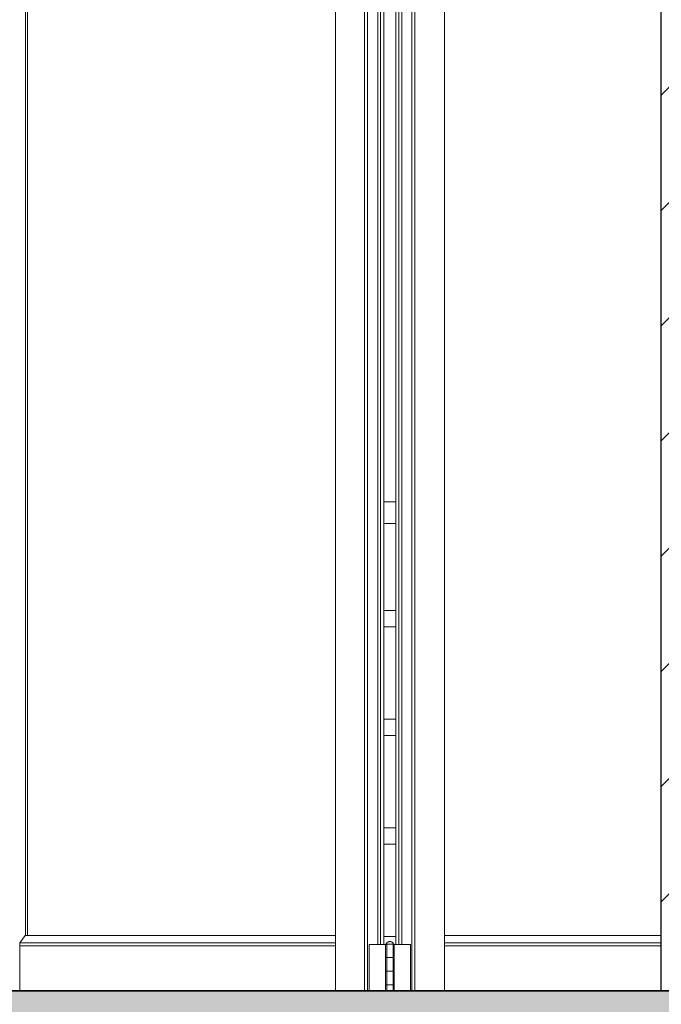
# Model space of a CAD drawing. Header units: inches. Extents: x 424 to 2043, y -237 to 445.
# Tile 669 of 965: x 855.33 to 856.51, y 220.67 to 222.48. Entities that reach past the tile are written whole.
import ezdxf

# ---------------------------------------------------------------- set-up
doc = ezdxf.new("R2010")
doc.units = ezdxf.units.IN
doc.header["$MEASUREMENT"] = 0
for name, color, linetype, lineweight in [('A-DOOR', 31, 'Continuous', 9), ('A-FLOR', 192, 'Continuous', 9), ('A-FLOR-HRAL', 11, 'Continuous', 9), ('A-FLOR-PATT', 8, 'Continuous', 35), ('A-WALL', 113, 'Continuous', 9), ('A-WALL-PATT', 111, 'Continuous', 25)]:
    doc.layers.add(name, color=color, linetype=linetype, lineweight=lineweight)

# ---------------------------------------------------------------- blocks, each defined once
blk = doc.blocks.new('Railing - Railing-185932-Section 1')
at = {"layer": 'A-FLOR-HRAL'}
for p, q in [((-120.8598, 6.5), (-120.8822, 6.5)), ((-120.8822, 6.46), (-120.8598, 6.46)), ((-120.8598, 6.3), (-120.8822, 6.3)), ((-120.8822, 6.27), (-120.8598, 6.27)), ((-120.8598, 6.1), (-120.8822, 6.1)), ((-120.8822, 6.07), (-120.8598, 6.07)), ((-120.8598, 5.9), (-120.8822, 5.9)), ((-120.8822, 5.87), (-120.8598, 5.87)), ((-120.8598, 5.7), (-120.8822, 5.7))]:
    blk.add_line(p, q, dxfattribs=at)
blk = doc.blocks.new('Railing - Railing-185991-Section 1')
at = {"layer": 'A-FLOR-HRAL'}
for p, q in [((-120.8598, 6.5), (-120.8822, 6.5)), ((-120.8822, 6.46), (-120.8598, 6.46)), ((-120.8598, 6.3), (-120.8822, 6.3)), ((-120.8822, 6.27), (-120.8598, 6.27)), ((-120.8598, 6.1), (-120.8822, 6.1)), ((-120.8822, 6.07), (-120.8598, 6.07)), ((-120.8598, 5.9), (-120.8822, 5.9)), ((-120.8822, 5.87), (-120.8598, 5.87)), ((-120.8598, 5.7), (-120.8822, 5.7))]:
    blk.add_line(p, q, dxfattribs=at)
blk = doc.blocks.new('5-panel_Bi-fold_external_door_10806 - Type 1-V65-Section 1')
at = {"layer": 'A-DOOR'}
for p, q in [((-120.9712, 5.6), (-120.9712, 8.339)), ((-120.9179, 5.6), (-120.9179, 8.3388)), ((-120.9122, 8.3388), (-120.9122, 5.6)), ((-120.8304, 5.6), (-120.8304, 8.3383)), ((-120.8248, 8.3383), (-120.8248, 5.6)), ((-120.7705, 8.3383), (-120.7705, 5.6)), ((-121.541, 8.2627), (-121.541, 5.7018)), ((-121.5375, 8.2627), (-121.5375, 5.7018)), ((-120.8928, 5.685), (-120.8928, 8.25)), ((-120.8879, 5.685), (-120.8879, 8.25)), ((-120.8822, 5.685), (-120.8822, 8.25)), ((-120.8598, 8.25), (-120.8598, 5.685)), ((-120.8542, 8.25), (-120.8542, 5.685)), ((-120.8492, 8.25), (-120.8492, 5.685)), ((-121.5515, 5.6879), (-121.5416, 5.7018)), ((-121.5416, 5.7018), (-120.9712, 5.7018)), ((-120.7705, 5.7018), (-120.3717, 5.7018)), ((-121.5516, 5.6829), (-121.5515, 5.6879)), ((-121.5516, 5.6), (-121.5516, 5.6829)), ((-121.5516, 5.6829), (-120.9712, 5.6829)), ((-121.5515, 5.6879), (-120.9712, 5.6879)), ((-120.9093, 5.685), (-120.9075, 5.685)), ((-120.9093, 5.6), (-120.9093, 5.685)), ((-120.9075, 5.685), (-120.9054, 5.685)), ((-120.9054, 5.685), (-120.8942, 5.685)), ((-120.8942, 5.685), (-120.8919, 5.685)), ((-120.8919, 5.685), (-120.8896, 5.685)), ((-120.8896, 5.685), (-120.8879, 5.685)), ((-120.8879, 5.685), (-120.8822, 5.685)), ((-120.8822, 5.685), (-120.8768, 5.685)), ((-120.8789, 5.685), (-120.8789, 5.662)), ((-120.877, 5.686), (-120.871, 5.686)), ((-120.8768, 5.685), (-120.8768, 5.6)), ((-120.871, 5.686), (-120.8649, 5.686)), ((-120.8651, 5.685), (-120.8598, 5.685)), ((-120.8651, 5.6), (-120.8651, 5.685)), ((-120.8629, 5.662), (-120.8629, 5.685)), ((-120.8598, 5.685), (-120.8542, 5.685)), ((-120.8542, 5.685), (-120.8526, 5.685)), ((-120.8526, 5.685), (-120.8503, 5.685)), ((-120.8503, 5.685), (-120.848, 5.685)), ((-120.848, 5.685), (-120.837, 5.685)), ((-120.837, 5.685), (-120.8348, 5.685)), ((-120.8348, 5.685), (-120.833, 5.685)), ((-120.833, 5.685), (-120.833, 5.6)), ((-120.7705, 5.6879), (-120.3717, 5.6879)), ((-120.7705, 5.6829), (-120.3717, 5.6829)), ((-120.8789, 5.66), (-120.8789, 5.637)), ((-120.871, 5.661), (-120.8769, 5.661)), ((-120.8769, 5.661), (-120.8709, 5.661)), ((-120.8659, 5.661), (-120.871, 5.661)), ((-120.8709, 5.661), (-120.865, 5.661)), ((-120.8629, 5.637), (-120.8629, 5.66)), ((-120.8789, 5.635), (-120.8789, 5.612)), ((-120.871, 5.636), (-120.8769, 5.636)), ((-120.8769, 5.636), (-120.8709, 5.636)), ((-120.8659, 5.636), (-120.871, 5.636)), ((-120.8709, 5.636), (-120.865, 5.636)), ((-120.8629, 5.612), (-120.8629, 5.635)), ((-120.8789, 5.61), (-120.8789, 5.6)), ((-120.871, 5.611), (-120.8769, 5.611)), ((-120.8769, 5.611), (-120.8709, 5.611)), ((-120.8659, 5.611), (-120.871, 5.611)), ((-120.8709, 5.611), (-120.865, 5.611)), ((-120.8629, 5.6), (-120.8629, 5.61))]:
    blk.add_line(p, q, dxfattribs=at)
at = {"layer": 'A-DOOR', "flags": 128}
for points in [[(-120.8789, 5.685), (-120.8789, 5.685), (-120.8789, 5.6851), (-120.8789, 5.6851), (-120.8789, 5.6852), (-120.8789, 5.6852), (-120.8789, 5.6852), (-120.8789, 5.6853), (-120.8789, 5.6853), (-120.8789, 5.6854), (-120.8788, 5.6854), (-120.8788, 5.6854), (-120.8788, 5.6855), (-120.8788, 5.6855), (-120.8788, 5.6855), (-120.8787, 5.6856), (-120.8787, 5.6856), (-120.8787, 5.6856), (-120.8787, 5.6857), (-120.8786, 5.6857), (-120.8786, 5.6857), (-120.8786, 5.6857), (-120.8786, 5.6858), (-120.8785, 5.6858), (-120.8785, 5.6858), (-120.8785, 5.6858), (-120.8784, 5.6859), (-120.8784, 5.6859), (-120.8784, 5.6859), (-120.8783, 5.6859), (-120.8783, 5.6859), (-120.8782, 5.6859), (-120.8782, 5.686), (-120.8782, 5.686), (-120.8781, 5.686), (-120.8781, 5.686), (-120.878, 5.686), (-120.878, 5.686), (-120.878, 5.686), (-120.8779, 5.686), (-120.8779, 5.686)], [(-120.8779, 5.686), (-120.8778, 5.6863), (-120.8776, 5.6865), (-120.8775, 5.6868), (-120.8773, 5.6871), (-120.8771, 5.6873), (-120.877, 5.6876), (-120.8768, 5.6878), (-120.8766, 5.688), (-120.8763, 5.6883), (-120.8761, 5.6885), (-120.8759, 5.6887), (-120.8756, 5.6889), (-120.8754, 5.6891), (-120.8751, 5.6892), (-120.8749, 5.6894), (-120.8746, 5.6895), (-120.8743, 5.6897), (-120.8741, 5.6898), (-120.8738, 5.6899), (-120.8735, 5.6901), (-120.8732, 5.6902), (-120.8729, 5.6902), (-120.8726, 5.6903), (-120.8723, 5.6904), (-120.872, 5.6904), (-120.8717, 5.6905), (-120.8714, 5.6905), (-120.8711, 5.6905), (-120.8709, 5.6905)], [(-120.871, 5.686), (-120.8713, 5.686), (-120.8715, 5.686), (-120.8718, 5.686), (-120.8721, 5.686), (-120.8724, 5.686), (-120.8726, 5.686), (-120.8729, 5.686), (-120.8732, 5.686), (-120.8734, 5.686), (-120.8737, 5.686), (-120.874, 5.686), (-120.8742, 5.686), (-120.8744, 5.686), (-120.8747, 5.686), (-120.8749, 5.686), (-120.8751, 5.686), (-120.8754, 5.686), (-120.8756, 5.686), (-120.8758, 5.686), (-120.876, 5.686), (-120.8762, 5.686), (-120.8763, 5.686), (-120.8765, 5.686), (-120.8767, 5.686), (-120.8768, 5.686), (-120.877, 5.686), (-120.8771, 5.686), (-120.8772, 5.686), (-120.8774, 5.686), (-120.8775, 5.686), (-120.8776, 5.686), (-120.8776, 5.686), (-120.8777, 5.686), (-120.8778, 5.686), (-120.8778, 5.686), (-120.8779, 5.686), (-120.8779, 5.686), (-120.8779, 5.686), (-120.8779, 5.686)], [(-120.8779, 5.686), (-120.8779, 5.686), (-120.8779, 5.686), (-120.8779, 5.686), (-120.8778, 5.686), (-120.8778, 5.686), (-120.8777, 5.686), (-120.8776, 5.686), (-120.8776, 5.686), (-120.8775, 5.686), (-120.8774, 5.686), (-120.8772, 5.686), (-120.8771, 5.686), (-120.877, 5.686), (-120.8768, 5.686), (-120.8767, 5.686), (-120.8765, 5.686), (-120.8764, 5.686)], [(-120.8639, 5.686), (-120.8639, 5.686), (-120.8639, 5.686), (-120.864, 5.686), (-120.864, 5.686), (-120.8641, 5.686), (-120.8641, 5.686), (-120.8642, 5.686), (-120.8643, 5.686), (-120.8644, 5.686), (-120.8645, 5.686), (-120.8646, 5.686), (-120.8647, 5.686), (-120.8648, 5.686), (-120.865, 5.686), (-120.8651, 5.686), (-120.8653, 5.686), (-120.8655, 5.686), (-120.8657, 5.686), (-120.8658, 5.686), (-120.866, 5.686), (-120.8662, 5.686), (-120.8665, 5.686), (-120.8667, 5.686), (-120.8669, 5.686), (-120.8671, 5.686), (-120.8674, 5.686), (-120.8676, 5.686), (-120.8679, 5.686), (-120.8681, 5.686), (-120.8684, 5.686), (-120.8686, 5.686), (-120.8689, 5.686), (-120.8692, 5.686), (-120.8694, 5.686), (-120.8697, 5.686), (-120.87, 5.686), (-120.8703, 5.686), (-120.8706, 5.686), (-120.8708, 5.686), (-120.871, 5.686)], [(-120.8709, 5.6905), (-120.8706, 5.6905), (-120.8703, 5.6905), (-120.87, 5.6904), (-120.8697, 5.6904), (-120.8694, 5.6903), (-120.8691, 5.6903), (-120.8688, 5.6902), (-120.8685, 5.6901), (-120.8682, 5.69), (-120.8679, 5.6899), (-120.8676, 5.6898), (-120.8674, 5.6896), (-120.8671, 5.6895), (-120.8668, 5.6893), (-120.8666, 5.6892), (-120.8663, 5.689), (-120.8661, 5.6888), (-120.8658, 5.6886), (-120.8656, 5.6884), (-120.8654, 5.6882), (-120.8652, 5.6879), (-120.865, 5.6877), (-120.8648, 5.6875), (-120.8646, 5.6872), (-120.8644, 5.687), (-120.8643, 5.6867), (-120.8641, 5.6864), (-120.864, 5.6862), (-120.8639, 5.686)], [(-120.8655, 5.686), (-120.8653, 5.686), (-120.8651, 5.686), (-120.865, 5.686), (-120.8648, 5.686), (-120.8647, 5.686), (-120.8646, 5.686), (-120.8645, 5.686), (-120.8644, 5.686), (-120.8643, 5.686), (-120.8642, 5.686), (-120.8641, 5.686), (-120.8641, 5.686), (-120.864, 5.686), (-120.864, 5.686), (-120.8639, 5.686), (-120.8639, 5.686), (-120.8639, 5.686)], [(-120.8639, 5.686), (-120.8639, 5.686), (-120.8638, 5.686), (-120.8638, 5.686), (-120.8638, 5.686), (-120.8637, 5.686), (-120.8637, 5.686), (-120.8636, 5.686), (-120.8636, 5.6859), (-120.8636, 5.6859), (-120.8635, 5.6859), (-120.8635, 5.6859), (-120.8635, 5.6859), (-120.8634, 5.6859), (-120.8634, 5.6858), (-120.8633, 5.6858), (-120.8633, 5.6858), (-120.8633, 5.6858), (-120.8633, 5.6858), (-120.8632, 5.6857), (-120.8632, 5.6857), (-120.8632, 5.6857), (-120.8631, 5.6856), (-120.8631, 5.6856), (-120.8631, 5.6856), (-120.8631, 5.6855), (-120.8631, 5.6855), (-120.863, 5.6855), (-120.863, 5.6854), (-120.863, 5.6854), (-120.863, 5.6854), (-120.863, 5.6853), (-120.863, 5.6853), (-120.8629, 5.6852), (-120.8629, 5.6852), (-120.8629, 5.6852), (-120.8629, 5.6851), (-120.8629, 5.6851), (-120.8629, 5.6851), (-120.8629, 5.685), (-120.8629, 5.685)], [(-120.8779, 5.661), (-120.878, 5.661), (-120.878, 5.661), (-120.878, 5.661), (-120.8781, 5.661), (-120.8781, 5.661), (-120.8782, 5.661), (-120.8782, 5.661), (-120.8782, 5.6611), (-120.8783, 5.6611), (-120.8783, 5.6611), (-120.8783, 5.6611), (-120.8784, 5.6611), (-120.8784, 5.6611), (-120.8784, 5.6612), (-120.8785, 5.6612), (-120.8785, 5.6612), (-120.8785, 5.6612), (-120.8786, 5.6612), (-120.8786, 5.6613), (-120.8786, 5.6613), (-120.8787, 5.6613), (-120.8787, 5.6614), (-120.8787, 5.6614), (-120.8787, 5.6614), (-120.8788, 5.6615), (-120.8788, 5.6615), (-120.8788, 5.6615), (-120.8788, 5.6616), (-120.8788, 5.6616), (-120.8788, 5.6616), (-120.8789, 5.6617), (-120.8789, 5.6617), (-120.8789, 5.6618), (-120.8789, 5.6618), (-120.8789, 5.6618), (-120.8789, 5.6619), (-120.8789, 5.6619), (-120.8789, 5.6619), (-120.8789, 5.662), (-120.8789, 5.662)], [(-120.8789, 5.66), (-120.8789, 5.66), (-120.8789, 5.6601), (-120.8789, 5.6601), (-120.8789, 5.6602), (-120.8789, 5.6602), (-120.8789, 5.6602), (-120.8789, 5.6603), (-120.8789, 5.6603), (-120.8789, 5.6604), (-120.8788, 5.6604), (-120.8788, 5.6604), (-120.8788, 5.6605), (-120.8788, 5.6605), (-120.8788, 5.6605), (-120.8787, 5.6606), (-120.8787, 5.6606), (-120.8787, 5.6606), (-120.8787, 5.6607), (-120.8786, 5.6607), (-120.8786, 5.6607), (-120.8786, 5.6607), (-120.8786, 5.6608), (-120.8785, 5.6608), (-120.8785, 5.6608), (-120.8785, 5.6608), (-120.8784, 5.6609), (-120.8784, 5.6609), (-120.8784, 5.6609), (-120.8783, 5.6609), (-120.8783, 5.6609), (-120.8782, 5.6609), (-120.8782, 5.661), (-120.8782, 5.661), (-120.8781, 5.661), (-120.8781, 5.661), (-120.878, 5.661), (-120.878, 5.661), (-120.878, 5.661), (-120.8779, 5.661), (-120.8779, 5.661)], [(-120.871, 5.661), (-120.8713, 5.661), (-120.8715, 5.661), (-120.8718, 5.661), (-120.8721, 5.661), (-120.8724, 5.661), (-120.8726, 5.661), (-120.8729, 5.661), (-120.8732, 5.661), (-120.8734, 5.661), (-120.8737, 5.661), (-120.874, 5.661), (-120.8742, 5.661), (-120.8744, 5.661), (-120.8747, 5.661), (-120.8749, 5.661), (-120.8751, 5.661), (-120.8754, 5.661), (-120.8756, 5.661), (-120.8758, 5.661), (-120.876, 5.661), (-120.8762, 5.661), (-120.8763, 5.661), (-120.8765, 5.661), (-120.8767, 5.661), (-120.8768, 5.661), (-120.877, 5.661), (-120.8771, 5.661), (-120.8772, 5.661), (-120.8774, 5.661), (-120.8775, 5.661), (-120.8776, 5.661), (-120.8776, 5.661), (-120.8777, 5.661), (-120.8778, 5.661), (-120.8778, 5.661), (-120.8779, 5.661), (-120.8779, 5.661), (-120.8779, 5.661), (-120.8779, 5.661)], [(-120.8779, 5.661), (-120.8779, 5.661), (-120.8779, 5.661), (-120.8779, 5.661), (-120.8778, 5.661), (-120.8778, 5.661), (-120.8777, 5.661), (-120.8776, 5.661), (-120.8776, 5.661), (-120.8775, 5.661), (-120.8774, 5.661), (-120.8772, 5.661), (-120.8771, 5.661), (-120.877, 5.661), (-120.8768, 5.661), (-120.8767, 5.661), (-120.8765, 5.661), (-120.8764, 5.661), (-120.8762, 5.661), (-120.876, 5.661), (-120.8758, 5.661), (-120.8756, 5.661), (-120.8754, 5.661), (-120.8752, 5.661), (-120.8749, 5.661), (-120.8747, 5.661), (-120.8745, 5.661), (-120.8742, 5.661), (-120.874, 5.661), (-120.8737, 5.661), (-120.8735, 5.661), (-120.8732, 5.661), (-120.8729, 5.661), (-120.8727, 5.661), (-120.8724, 5.661), (-120.8721, 5.661), (-120.8718, 5.661), (-120.8715, 5.661), (-120.8713, 5.661), (-120.871, 5.661), (-120.8709, 5.661)], [(-120.8709, 5.661), (-120.8711, 5.661), (-120.8714, 5.661), (-120.8717, 5.661), (-120.872, 5.661), (-120.8722, 5.661), (-120.8725, 5.661), (-120.8728, 5.661), (-120.8731, 5.661), (-120.8733, 5.661), (-120.8736, 5.661), (-120.8738, 5.661), (-120.8741, 5.661), (-120.8743, 5.661), (-120.8746, 5.661), (-120.8748, 5.661), (-120.875, 5.661), (-120.8753, 5.661), (-120.8755, 5.661), (-120.8757, 5.661), (-120.8759, 5.661), (-120.8761, 5.661), (-120.8763, 5.661), (-120.8764, 5.661), (-120.8766, 5.661), (-120.8768, 5.661), (-120.8769, 5.661), (-120.8771, 5.661), (-120.8772, 5.661), (-120.8773, 5.661), (-120.8774, 5.661), (-120.8775, 5.661), (-120.8776, 5.661), (-120.8777, 5.661), (-120.8777, 5.661), (-120.8778, 5.661), (-120.8778, 5.661), (-120.8779, 5.661), (-120.8779, 5.661), (-120.8779, 5.661)], [(-120.8779, 5.661), (-120.8779, 5.661), (-120.8779, 5.661), (-120.8779, 5.661), (-120.8778, 5.661), (-120.8778, 5.661), (-120.8777, 5.661), (-120.8776, 5.661), (-120.8776, 5.661), (-120.8775, 5.661), (-120.8774, 5.661), (-120.8772, 5.661), (-120.8771, 5.661), (-120.877, 5.661), (-120.8768, 5.661), (-120.8767, 5.661), (-120.8765, 5.661), (-120.8764, 5.661), (-120.8762, 5.661), (-120.876, 5.661), (-120.8758, 5.661), (-120.8756, 5.661), (-120.8754, 5.661), (-120.8752, 5.661), (-120.8749, 5.661), (-120.8747, 5.661), (-120.8745, 5.661), (-120.8742, 5.661), (-120.874, 5.661), (-120.8737, 5.661), (-120.8735, 5.661), (-120.8732, 5.661), (-120.8729, 5.661), (-120.8727, 5.661), (-120.8724, 5.661), (-120.8721, 5.661), (-120.8718, 5.661), (-120.8715, 5.661), (-120.8713, 5.661), (-120.871, 5.661), (-120.871, 5.661)], [(-120.8639, 5.661), (-120.8639, 5.661), (-120.8639, 5.661), (-120.864, 5.661), (-120.864, 5.661), (-120.8641, 5.661), (-120.8641, 5.661), (-120.8642, 5.661), (-120.8643, 5.661), (-120.8644, 5.661), (-120.8645, 5.661), (-120.8646, 5.661), (-120.8647, 5.661), (-120.8648, 5.661), (-120.865, 5.661), (-120.8651, 5.661), (-120.8653, 5.661), (-120.8655, 5.661), (-120.8657, 5.661), (-120.8658, 5.661), (-120.866, 5.661), (-120.8662, 5.661), (-120.8665, 5.661), (-120.8667, 5.661), (-120.8669, 5.661), (-120.8671, 5.661), (-120.8674, 5.661), (-120.8676, 5.661), (-120.8679, 5.661), (-120.8681, 5.661), (-120.8684, 5.661), (-120.8686, 5.661), (-120.8689, 5.661), (-120.8692, 5.661), (-120.8694, 5.661), (-120.8697, 5.661), (-120.87, 5.661), (-120.8703, 5.661), (-120.8706, 5.661), (-120.8708, 5.661), (-120.871, 5.661)], [(-120.871, 5.661), (-120.8707, 5.661), (-120.8704, 5.661), (-120.8701, 5.661), (-120.8699, 5.661), (-120.8696, 5.661), (-120.8693, 5.661), (-120.869, 5.661), (-120.8688, 5.661), (-120.8685, 5.661), (-120.8682, 5.661), (-120.868, 5.661), (-120.8677, 5.661), (-120.8675, 5.661), (-120.8672, 5.661), (-120.867, 5.661), (-120.8668, 5.661), (-120.8666, 5.661), (-120.8663, 5.661), (-120.8661, 5.661), (-120.8659, 5.661), (-120.8657, 5.661), (-120.8656, 5.661), (-120.8654, 5.661), (-120.8652, 5.661), (-120.8651, 5.661), (-120.8649, 5.661), (-120.8648, 5.661), (-120.8646, 5.661), (-120.8645, 5.661), (-120.8644, 5.661), (-120.8643, 5.661), (-120.8642, 5.661), (-120.8641, 5.661), (-120.8641, 5.661), (-120.864, 5.661), (-120.864, 5.661), (-120.8639, 5.661), (-120.8639, 5.661), (-120.8639, 5.661)], [(-120.8709, 5.661), (-120.8706, 5.661), (-120.8703, 5.661), (-120.87, 5.661), (-120.8697, 5.661), (-120.8695, 5.661), (-120.8692, 5.661), (-120.8689, 5.661), (-120.8687, 5.661), (-120.8684, 5.661), (-120.8681, 5.661), (-120.8679, 5.661), (-120.8676, 5.661), (-120.8674, 5.661), (-120.8671, 5.661), (-120.8669, 5.661), (-120.8667, 5.661), (-120.8665, 5.661), (-120.8663, 5.661), (-120.866, 5.661), (-120.8659, 5.661), (-120.8657, 5.661), (-120.8655, 5.661), (-120.8653, 5.661), (-120.8651, 5.661)], [(-120.8651, 5.661), (-120.8653, 5.661), (-120.8655, 5.661), (-120.8657, 5.661), (-120.8658, 5.661), (-120.866, 5.661), (-120.8662, 5.661), (-120.8665, 5.661), (-120.8667, 5.661), (-120.8669, 5.661), (-120.8671, 5.661), (-120.8674, 5.661), (-120.8676, 5.661), (-120.8679, 5.661), (-120.8681, 5.661), (-120.8684, 5.661), (-120.8686, 5.661), (-120.8689, 5.661), (-120.8692, 5.661), (-120.8694, 5.661), (-120.8697, 5.661), (-120.87, 5.661), (-120.8703, 5.661), (-120.8706, 5.661), (-120.8708, 5.661), (-120.8709, 5.661)], [(-120.865, 5.661), (-120.8648, 5.661), (-120.8647, 5.661), (-120.8646, 5.661), (-120.8645, 5.661), (-120.8644, 5.661), (-120.8643, 5.661), (-120.8642, 5.661), (-120.8641, 5.661), (-120.8641, 5.661), (-120.864, 5.661), (-120.864, 5.661), (-120.8639, 5.661), (-120.8639, 5.661), (-120.8639, 5.661)], [(-120.8639, 5.661), (-120.8639, 5.661), (-120.8639, 5.661), (-120.864, 5.661), (-120.864, 5.661), (-120.8641, 5.661), (-120.8641, 5.661), (-120.8642, 5.661), (-120.8643, 5.661), (-120.8644, 5.661), (-120.8645, 5.661), (-120.8646, 5.661), (-120.8647, 5.661), (-120.8648, 5.661), (-120.865, 5.661)], [(-120.8629, 5.662), (-120.8629, 5.662), (-120.8629, 5.6619), (-120.8629, 5.6619), (-120.8629, 5.6618), (-120.8629, 5.6618), (-120.8629, 5.6618), (-120.863, 5.6617), (-120.863, 5.6617), (-120.863, 5.6616), (-120.863, 5.6616), (-120.863, 5.6616), (-120.863, 5.6615), (-120.863, 5.6615), (-120.8631, 5.6615), (-120.8631, 5.6614), (-120.8631, 5.6614), (-120.8631, 5.6614), (-120.8632, 5.6613), (-120.8632, 5.6613), (-120.8632, 5.6613), (-120.8632, 5.6613), (-120.8633, 5.6612), (-120.8633, 5.6612), (-120.8633, 5.6612), (-120.8634, 5.6612), (-120.8634, 5.6611), (-120.8634, 5.6611), (-120.8635, 5.6611), (-120.8635, 5.6611), (-120.8636, 5.6611), (-120.8636, 5.6611), (-120.8636, 5.661), (-120.8637, 5.661), (-120.8637, 5.661), (-120.8637, 5.661), (-120.8638, 5.661), (-120.8638, 5.661), (-120.8639, 5.661), (-120.8639, 5.661), (-120.8639, 5.661)], [(-120.8639, 5.661), (-120.8639, 5.661), (-120.8638, 5.661), (-120.8638, 5.661), (-120.8638, 5.661), (-120.8637, 5.661), (-120.8637, 5.661), (-120.8636, 5.661), (-120.8636, 5.6609), (-120.8636, 5.6609), (-120.8635, 5.6609), (-120.8635, 5.6609), (-120.8635, 5.6609), (-120.8634, 5.6609), (-120.8634, 5.6608), (-120.8633, 5.6608), (-120.8633, 5.6608), (-120.8633, 5.6608), (-120.8633, 5.6608), (-120.8632, 5.6607), (-120.8632, 5.6607), (-120.8632, 5.6607), (-120.8631, 5.6606), (-120.8631, 5.6606), (-120.8631, 5.6606), (-120.8631, 5.6605), (-120.8631, 5.6605), (-120.863, 5.6605), (-120.863, 5.6604), (-120.863, 5.6604), (-120.863, 5.6604), (-120.863, 5.6603), (-120.863, 5.6603), (-120.8629, 5.6602), (-120.8629, 5.6602), (-120.8629, 5.6602), (-120.8629, 5.6601), (-120.8629, 5.6601), (-120.8629, 5.6601), (-120.8629, 5.66), (-120.8629, 5.66)], [(-120.8779, 5.636), (-120.878, 5.636), (-120.878, 5.636), (-120.878, 5.636), (-120.8781, 5.636), (-120.8781, 5.636), (-120.8782, 5.636), (-120.8782, 5.636), (-120.8782, 5.6361), (-120.8783, 5.6361), (-120.8783, 5.6361), (-120.8783, 5.6361), (-120.8784, 5.6361), (-120.8784, 5.6361), (-120.8784, 5.6362), (-120.8785, 5.6362), (-120.8785, 5.6362), (-120.8785, 5.6362), (-120.8786, 5.6362), (-120.8786, 5.6363), (-120.8786, 5.6363), (-120.8787, 5.6363), (-120.8787, 5.6364), (-120.8787, 5.6364), (-120.8787, 5.6364), (-120.8788, 5.6365), (-120.8788, 5.6365), (-120.8788, 5.6365), (-120.8788, 5.6366), (-120.8788, 5.6366), (-120.8788, 5.6366), (-120.8789, 5.6367), (-120.8789, 5.6367), (-120.8789, 5.6368), (-120.8789, 5.6368), (-120.8789, 5.6368), (-120.8789, 5.6369), (-120.8789, 5.6369), (-120.8789, 5.6369), (-120.8789, 5.637), (-120.8789, 5.637)], [(-120.8629, 5.637), (-120.8629, 5.637), (-120.8629, 5.6369), (-120.8629, 5.6369), (-120.8629, 5.6368), (-120.8629, 5.6368), (-120.8629, 5.6368), (-120.863, 5.6367), (-120.863, 5.6367), (-120.863, 5.6366), (-120.863, 5.6366), (-120.863, 5.6366), (-120.863, 5.6365), (-120.863, 5.6365), (-120.8631, 5.6365), (-120.8631, 5.6364), (-120.8631, 5.6364), (-120.8631, 5.6364), (-120.8632, 5.6363), (-120.8632, 5.6363), (-120.8632, 5.6363), (-120.8632, 5.6363), (-120.8633, 5.6362), (-120.8633, 5.6362), (-120.8633, 5.6362), (-120.8634, 5.6362), (-120.8634, 5.6361), (-120.8634, 5.6361), (-120.8635, 5.6361), (-120.8635, 5.6361), (-120.8636, 5.6361), (-120.8636, 5.6361), (-120.8636, 5.636), (-120.8637, 5.636), (-120.8637, 5.636), (-120.8637, 5.636), (-120.8638, 5.636), (-120.8638, 5.636), (-120.8639, 5.636), (-120.8639, 5.636), (-120.8639, 5.636)], [(-120.8789, 5.635), (-120.8789, 5.635), (-120.8789, 5.6351), (-120.8789, 5.6351), (-120.8789, 5.6352), (-120.8789, 5.6352), (-120.8789, 5.6352), (-120.8789, 5.6353), (-120.8789, 5.6353), (-120.8789, 5.6354), (-120.8788, 5.6354), (-120.8788, 5.6354), (-120.8788, 5.6355), (-120.8788, 5.6355), (-120.8788, 5.6355), (-120.8787, 5.6356), (-120.8787, 5.6356), (-120.8787, 5.6356), (-120.8787, 5.6357), (-120.8786, 5.6357), (-120.8786, 5.6357), (-120.8786, 5.6357), (-120.8786, 5.6358), (-120.8785, 5.6358), (-120.8785, 5.6358), (-120.8785, 5.6358), (-120.8784, 5.6359), (-120.8784, 5.6359), (-120.8784, 5.6359), (-120.8783, 5.6359), (-120.8783, 5.6359), (-120.8782, 5.6359), (-120.8782, 5.636), (-120.8782, 5.636), (-120.8781, 5.636), (-120.8781, 5.636), (-120.878, 5.636), (-120.878, 5.636), (-120.878, 5.636), (-120.8779, 5.636), (-120.8779, 5.636)], [(-120.871, 5.636), (-120.8713, 5.636), (-120.8715, 5.636), (-120.8718, 5.636), (-120.8721, 5.636), (-120.8724, 5.636), (-120.8726, 5.636), (-120.8729, 5.636), (-120.8732, 5.636), (-120.8734, 5.636), (-120.8737, 5.636), (-120.874, 5.636), (-120.8742, 5.636), (-120.8744, 5.636), (-120.8747, 5.636), (-120.8749, 5.636), (-120.8751, 5.636), (-120.8754, 5.636), (-120.8756, 5.636), (-120.8758, 5.636), (-120.876, 5.636), (-120.8762, 5.636), (-120.8763, 5.636), (-120.8765, 5.636), (-120.8767, 5.636), (-120.8768, 5.636), (-120.877, 5.636), (-120.8771, 5.636), (-120.8772, 5.636), (-120.8774, 5.636), (-120.8775, 5.636), (-120.8776, 5.636), (-120.8776, 5.636), (-120.8777, 5.636), (-120.8778, 5.636), (-120.8778, 5.636), (-120.8779, 5.636), (-120.8779, 5.636), (-120.8779, 5.636), (-120.8779, 5.636)], [(-120.8779, 5.636), (-120.8779, 5.636), (-120.8779, 5.636), (-120.8779, 5.636), (-120.8778, 5.636), (-120.8778, 5.636), (-120.8777, 5.636), (-120.8776, 5.636), (-120.8776, 5.636), (-120.8775, 5.636), (-120.8774, 5.636), (-120.8772, 5.636), (-120.8771, 5.636), (-120.877, 5.636), (-120.8768, 5.636), (-120.8767, 5.636), (-120.8765, 5.636), (-120.8764, 5.636), (-120.8762, 5.636), (-120.876, 5.636), (-120.8758, 5.636), (-120.8756, 5.636), (-120.8754, 5.636), (-120.8752, 5.636), (-120.8749, 5.636), (-120.8747, 5.636), (-120.8745, 5.636), (-120.8742, 5.636), (-120.874, 5.636), (-120.8737, 5.636), (-120.8735, 5.636), (-120.8732, 5.636), (-120.8729, 5.636), (-120.8727, 5.636), (-120.8724, 5.636), (-120.8721, 5.636), (-120.8718, 5.636), (-120.8715, 5.636), (-120.8713, 5.636), (-120.871, 5.636), (-120.8709, 5.636)], [(-120.8709, 5.636), (-120.8711, 5.636), (-120.8714, 5.636), (-120.8717, 5.636), (-120.872, 5.636), (-120.8722, 5.636), (-120.8725, 5.636), (-120.8728, 5.636), (-120.8731, 5.636), (-120.8733, 5.636), (-120.8736, 5.636), (-120.8738, 5.636), (-120.8741, 5.636), (-120.8743, 5.636), (-120.8746, 5.636), (-120.8748, 5.636), (-120.875, 5.636), (-120.8753, 5.636), (-120.8755, 5.636), (-120.8757, 5.636), (-120.8759, 5.636), (-120.8761, 5.636), (-120.8763, 5.636), (-120.8764, 5.636), (-120.8766, 5.636), (-120.8768, 5.636), (-120.8769, 5.636), (-120.8771, 5.636), (-120.8772, 5.636), (-120.8773, 5.636), (-120.8774, 5.636), (-120.8775, 5.636), (-120.8776, 5.636), (-120.8777, 5.636), (-120.8777, 5.636), (-120.8778, 5.636), (-120.8778, 5.636), (-120.8779, 5.636), (-120.8779, 5.636), (-120.8779, 5.636)], [(-120.8779, 5.636), (-120.8779, 5.636), (-120.8779, 5.636), (-120.8779, 5.636), (-120.8778, 5.636), (-120.8778, 5.636), (-120.8777, 5.636), (-120.8776, 5.636), (-120.8776, 5.636), (-120.8775, 5.636), (-120.8774, 5.636), (-120.8772, 5.636), (-120.8771, 5.636), (-120.877, 5.636), (-120.8768, 5.636), (-120.8767, 5.636), (-120.8765, 5.636), (-120.8764, 5.636), (-120.8762, 5.636), (-120.876, 5.636), (-120.8758, 5.636), (-120.8756, 5.636), (-120.8754, 5.636), (-120.8752, 5.636), (-120.8749, 5.636), (-120.8747, 5.636), (-120.8745, 5.636), (-120.8742, 5.636), (-120.874, 5.636), (-120.8737, 5.636), (-120.8735, 5.636), (-120.8732, 5.636), (-120.8729, 5.636), (-120.8727, 5.636), (-120.8724, 5.636), (-120.8721, 5.636), (-120.8718, 5.636), (-120.8715, 5.636), (-120.8713, 5.636), (-120.871, 5.636), (-120.871, 5.636)], [(-120.8639, 5.636), (-120.8639, 5.636), (-120.8639, 5.636), (-120.864, 5.636), (-120.864, 5.636), (-120.8641, 5.636), (-120.8641, 5.636), (-120.8642, 5.636), (-120.8643, 5.636), (-120.8644, 5.636), (-120.8645, 5.636), (-120.8646, 5.636), (-120.8647, 5.636), (-120.8648, 5.636), (-120.865, 5.636), (-120.8651, 5.636), (-120.8653, 5.636), (-120.8655, 5.636), (-120.8657, 5.636), (-120.8658, 5.636), (-120.866, 5.636), (-120.8662, 5.636), (-120.8665, 5.636), (-120.8667, 5.636), (-120.8669, 5.636), (-120.8671, 5.636), (-120.8674, 5.636), (-120.8676, 5.636), (-120.8679, 5.636), (-120.8681, 5.636), (-120.8684, 5.636), (-120.8686, 5.636), (-120.8689, 5.636), (-120.8692, 5.636), (-120.8694, 5.636), (-120.8697, 5.636), (-120.87, 5.636), (-120.8703, 5.636), (-120.8706, 5.636), (-120.8708, 5.636), (-120.871, 5.636)], [(-120.871, 5.636), (-120.8707, 5.636), (-120.8704, 5.636), (-120.8701, 5.636), (-120.8699, 5.636), (-120.8696, 5.636), (-120.8693, 5.636), (-120.869, 5.636), (-120.8688, 5.636), (-120.8685, 5.636), (-120.8682, 5.636), (-120.868, 5.636), (-120.8677, 5.636), (-120.8675, 5.636), (-120.8672, 5.636), (-120.867, 5.636), (-120.8668, 5.636), (-120.8666, 5.636), (-120.8663, 5.636), (-120.8661, 5.636), (-120.8659, 5.636), (-120.8657, 5.636), (-120.8656, 5.636), (-120.8654, 5.636), (-120.8652, 5.636), (-120.8651, 5.636), (-120.8649, 5.636), (-120.8648, 5.636), (-120.8646, 5.636), (-120.8645, 5.636), (-120.8644, 5.636), (-120.8643, 5.636), (-120.8642, 5.636), (-120.8641, 5.636), (-120.8641, 5.636), (-120.864, 5.636), (-120.864, 5.636), (-120.8639, 5.636), (-120.8639, 5.636), (-120.8639, 5.636)], [(-120.8709, 5.636), (-120.8706, 5.636), (-120.8703, 5.636), (-120.87, 5.636), (-120.8697, 5.636), (-120.8695, 5.636), (-120.8692, 5.636), (-120.8689, 5.636), (-120.8687, 5.636), (-120.8684, 5.636), (-120.8681, 5.636), (-120.8679, 5.636), (-120.8676, 5.636), (-120.8674, 5.636), (-120.8671, 5.636), (-120.8669, 5.636), (-120.8667, 5.636), (-120.8665, 5.636), (-120.8663, 5.636), (-120.866, 5.636), (-120.8659, 5.636), (-120.8657, 5.636), (-120.8655, 5.636), (-120.8653, 5.636), (-120.8651, 5.636)], [(-120.8651, 5.636), (-120.8653, 5.636), (-120.8655, 5.636), (-120.8657, 5.636), (-120.8658, 5.636), (-120.866, 5.636), (-120.8662, 5.636), (-120.8665, 5.636), (-120.8667, 5.636), (-120.8669, 5.636), (-120.8671, 5.636), (-120.8674, 5.636), (-120.8676, 5.636), (-120.8679, 5.636), (-120.8681, 5.636), (-120.8684, 5.636), (-120.8686, 5.636), (-120.8689, 5.636), (-120.8692, 5.636), (-120.8694, 5.636), (-120.8697, 5.636), (-120.87, 5.636), (-120.8703, 5.636), (-120.8706, 5.636), (-120.8708, 5.636), (-120.8709, 5.636)], [(-120.865, 5.636), (-120.8648, 5.636), (-120.8647, 5.636), (-120.8646, 5.636), (-120.8645, 5.636), (-120.8644, 5.636), (-120.8643, 5.636), (-120.8642, 5.636), (-120.8641, 5.636), (-120.8641, 5.636), (-120.864, 5.636), (-120.864, 5.636), (-120.8639, 5.636), (-120.8639, 5.636), (-120.8639, 5.636)], [(-120.8639, 5.636), (-120.8639, 5.636), (-120.8639, 5.636), (-120.864, 5.636), (-120.864, 5.636), (-120.8641, 5.636), (-120.8641, 5.636), (-120.8642, 5.636), (-120.8643, 5.636), (-120.8644, 5.636), (-120.8645, 5.636), (-120.8646, 5.636), (-120.8647, 5.636), (-120.8648, 5.636), (-120.865, 5.636)], [(-120.8639, 5.636), (-120.8639, 5.636), (-120.8638, 5.636), (-120.8638, 5.636), (-120.8638, 5.636), (-120.8637, 5.636), (-120.8637, 5.636), (-120.8636, 5.636), (-120.8636, 5.6359), (-120.8636, 5.6359), (-120.8635, 5.6359), (-120.8635, 5.6359), (-120.8635, 5.6359), (-120.8634, 5.6359), (-120.8634, 5.6358), (-120.8633, 5.6358), (-120.8633, 5.6358), (-120.8633, 5.6358), (-120.8633, 5.6358), (-120.8632, 5.6357), (-120.8632, 5.6357), (-120.8632, 5.6357), (-120.8631, 5.6356), (-120.8631, 5.6356), (-120.8631, 5.6356), (-120.8631, 5.6355), (-120.8631, 5.6355), (-120.863, 5.6355), (-120.863, 5.6354), (-120.863, 5.6354), (-120.863, 5.6354), (-120.863, 5.6353), (-120.863, 5.6353), (-120.8629, 5.6352), (-120.8629, 5.6352), (-120.8629, 5.6352), (-120.8629, 5.6351), (-120.8629, 5.6351), (-120.8629, 5.6351), (-120.8629, 5.635), (-120.8629, 5.635)], [(-120.8779, 5.611), (-120.878, 5.611), (-120.878, 5.611), (-120.878, 5.611), (-120.8781, 5.611), (-120.8781, 5.611), (-120.8782, 5.611), (-120.8782, 5.611), (-120.8782, 5.6111), (-120.8783, 5.6111), (-120.8783, 5.6111), (-120.8783, 5.6111), (-120.8784, 5.6111), (-120.8784, 5.6111), (-120.8784, 5.6112), (-120.8785, 5.6112), (-120.8785, 5.6112), (-120.8785, 5.6112), (-120.8786, 5.6112), (-120.8786, 5.6113), (-120.8786, 5.6113), (-120.8787, 5.6113), (-120.8787, 5.6114), (-120.8787, 5.6114), (-120.8787, 5.6114), (-120.8788, 5.6115), (-120.8788, 5.6115), (-120.8788, 5.6115), (-120.8788, 5.6116), (-120.8788, 5.6116), (-120.8788, 5.6116), (-120.8789, 5.6117), (-120.8789, 5.6117), (-120.8789, 5.6118), (-120.8789, 5.6118), (-120.8789, 5.6118), (-120.8789, 5.6119), (-120.8789, 5.6119), (-120.8789, 5.6119), (-120.8789, 5.612), (-120.8789, 5.612)], [(-120.8789, 5.61), (-120.8789, 5.61), (-120.8789, 5.6101), (-120.8789, 5.6101), (-120.8789, 5.6102), (-120.8789, 5.6102), (-120.8789, 5.6102), (-120.8789, 5.6103), (-120.8789, 5.6103), (-120.8789, 5.6104), (-120.8788, 5.6104), (-120.8788, 5.6104), (-120.8788, 5.6105), (-120.8788, 5.6105), (-120.8788, 5.6105), (-120.8787, 5.6106), (-120.8787, 5.6106), (-120.8787, 5.6106), (-120.8787, 5.6107), (-120.8786, 5.6107), (-120.8786, 5.6107), (-120.8786, 5.6107), (-120.8786, 5.6108), (-120.8785, 5.6108), (-120.8785, 5.6108), (-120.8785, 5.6108), (-120.8784, 5.6109), (-120.8784, 5.6109), (-120.8784, 5.6109), (-120.8783, 5.6109), (-120.8783, 5.6109), (-120.8782, 5.6109), (-120.8782, 5.611), (-120.8782, 5.611), (-120.8781, 5.611), (-120.8781, 5.611), (-120.878, 5.611), (-120.878, 5.611), (-120.878, 5.611), (-120.8779, 5.611), (-120.8779, 5.611)], [(-120.871, 5.611), (-120.8713, 5.611), (-120.8715, 5.611), (-120.8718, 5.611), (-120.8721, 5.611), (-120.8724, 5.611), (-120.8726, 5.611), (-120.8729, 5.611), (-120.8732, 5.611), (-120.8734, 5.611), (-120.8737, 5.611), (-120.874, 5.611), (-120.8742, 5.611), (-120.8744, 5.611), (-120.8747, 5.611), (-120.8749, 5.611), (-120.8751, 5.611), (-120.8754, 5.611), (-120.8756, 5.611), (-120.8758, 5.611), (-120.876, 5.611), (-120.8762, 5.611), (-120.8763, 5.611), (-120.8765, 5.611), (-120.8767, 5.611), (-120.8768, 5.611), (-120.877, 5.611), (-120.8771, 5.611), (-120.8772, 5.611), (-120.8774, 5.611), (-120.8775, 5.611), (-120.8776, 5.611), (-120.8776, 5.611), (-120.8777, 5.611), (-120.8778, 5.611), (-120.8778, 5.611), (-120.8779, 5.611), (-120.8779, 5.611), (-120.8779, 5.611), (-120.8779, 5.611)], [(-120.8779, 5.611), (-120.8779, 5.611), (-120.8779, 5.611), (-120.8779, 5.611), (-120.8778, 5.611), (-120.8778, 5.611), (-120.8777, 5.611), (-120.8776, 5.611), (-120.8776, 5.611), (-120.8775, 5.611), (-120.8774, 5.611), (-120.8772, 5.611), (-120.8771, 5.611), (-120.877, 5.611), (-120.8768, 5.611), (-120.8767, 5.611), (-120.8765, 5.611), (-120.8764, 5.611), (-120.8762, 5.611), (-120.876, 5.611), (-120.8758, 5.611), (-120.8756, 5.611), (-120.8754, 5.611), (-120.8752, 5.611), (-120.8749, 5.611), (-120.8747, 5.611), (-120.8745, 5.611), (-120.8742, 5.611), (-120.874, 5.611), (-120.8737, 5.611), (-120.8735, 5.611), (-120.8732, 5.611), (-120.8729, 5.611), (-120.8727, 5.611), (-120.8724, 5.611), (-120.8721, 5.611), (-120.8718, 5.611), (-120.8715, 5.611), (-120.8713, 5.611), (-120.871, 5.611), (-120.8709, 5.611)], [(-120.8709, 5.611), (-120.8711, 5.611), (-120.8714, 5.611), (-120.8717, 5.611), (-120.872, 5.611), (-120.8722, 5.611), (-120.8725, 5.611), (-120.8728, 5.611), (-120.8731, 5.611), (-120.8733, 5.611), (-120.8736, 5.611), (-120.8738, 5.611), (-120.8741, 5.611), (-120.8743, 5.611), (-120.8746, 5.611), (-120.8748, 5.611), (-120.875, 5.611), (-120.8753, 5.611), (-120.8755, 5.611), (-120.8757, 5.611), (-120.8759, 5.611), (-120.8761, 5.611), (-120.8763, 5.611), (-120.8764, 5.611), (-120.8766, 5.611), (-120.8768, 5.611), (-120.8769, 5.611), (-120.8771, 5.611), (-120.8772, 5.611), (-120.8773, 5.611), (-120.8774, 5.611), (-120.8775, 5.611), (-120.8776, 5.611), (-120.8777, 5.611), (-120.8777, 5.611), (-120.8778, 5.611), (-120.8778, 5.611), (-120.8779, 5.611), (-120.8779, 5.611), (-120.8779, 5.611)], [(-120.8779, 5.611), (-120.8779, 5.611), (-120.8779, 5.611), (-120.8779, 5.611), (-120.8778, 5.611), (-120.8778, 5.611), (-120.8777, 5.611), (-120.8776, 5.611), (-120.8776, 5.611), (-120.8775, 5.611), (-120.8774, 5.611), (-120.8772, 5.611), (-120.8771, 5.611), (-120.877, 5.611), (-120.8768, 5.611), (-120.8767, 5.611), (-120.8765, 5.611), (-120.8764, 5.611), (-120.8762, 5.611), (-120.876, 5.611), (-120.8758, 5.611), (-120.8756, 5.611), (-120.8754, 5.611), (-120.8752, 5.611), (-120.8749, 5.611), (-120.8747, 5.611), (-120.8745, 5.611), (-120.8742, 5.611), (-120.874, 5.611), (-120.8737, 5.611), (-120.8735, 5.611), (-120.8732, 5.611), (-120.8729, 5.611), (-120.8727, 5.611), (-120.8724, 5.611), (-120.8721, 5.611), (-120.8718, 5.611), (-120.8715, 5.611), (-120.8713, 5.611), (-120.871, 5.611), (-120.871, 5.611)], [(-120.8639, 5.611), (-120.8639, 5.611), (-120.8639, 5.611), (-120.864, 5.611), (-120.864, 5.611), (-120.8641, 5.611), (-120.8641, 5.611), (-120.8642, 5.611), (-120.8643, 5.611), (-120.8644, 5.611), (-120.8645, 5.611), (-120.8646, 5.611), (-120.8647, 5.611), (-120.8648, 5.611), (-120.865, 5.611), (-120.8651, 5.611), (-120.8653, 5.611), (-120.8655, 5.611), (-120.8657, 5.611), (-120.8658, 5.611), (-120.866, 5.611), (-120.8662, 5.611), (-120.8665, 5.611), (-120.8667, 5.611), (-120.8669, 5.611), (-120.8671, 5.611), (-120.8674, 5.611), (-120.8676, 5.611), (-120.8679, 5.611), (-120.8681, 5.611), (-120.8684, 5.611), (-120.8686, 5.611), (-120.8689, 5.611), (-120.8692, 5.611), (-120.8694, 5.611), (-120.8697, 5.611), (-120.87, 5.611), (-120.8703, 5.611), (-120.8706, 5.611), (-120.8708, 5.611), (-120.871, 5.611)], [(-120.871, 5.611), (-120.8707, 5.611), (-120.8704, 5.611), (-120.8701, 5.611), (-120.8699, 5.611), (-120.8696, 5.611), (-120.8693, 5.611), (-120.869, 5.611), (-120.8688, 5.611), (-120.8685, 5.611), (-120.8682, 5.611), (-120.868, 5.611), (-120.8677, 5.611), (-120.8675, 5.611), (-120.8672, 5.611), (-120.867, 5.611), (-120.8668, 5.611), (-120.8666, 5.611), (-120.8663, 5.611), (-120.8661, 5.611), (-120.8659, 5.611), (-120.8657, 5.611), (-120.8656, 5.611), (-120.8654, 5.611), (-120.8652, 5.611), (-120.8651, 5.611), (-120.8649, 5.611), (-120.8648, 5.611), (-120.8646, 5.611), (-120.8645, 5.611), (-120.8644, 5.611), (-120.8643, 5.611), (-120.8642, 5.611), (-120.8641, 5.611), (-120.8641, 5.611), (-120.864, 5.611), (-120.864, 5.611), (-120.8639, 5.611), (-120.8639, 5.611), (-120.8639, 5.611)], [(-120.8709, 5.611), (-120.8706, 5.611), (-120.8703, 5.611), (-120.87, 5.611), (-120.8697, 5.611), (-120.8695, 5.611), (-120.8692, 5.611), (-120.8689, 5.611), (-120.8687, 5.611), (-120.8684, 5.611), (-120.8681, 5.611), (-120.8679, 5.611), (-120.8676, 5.611), (-120.8674, 5.611), (-120.8671, 5.611), (-120.8669, 5.611), (-120.8667, 5.611), (-120.8665, 5.611), (-120.8663, 5.611), (-120.866, 5.611), (-120.8659, 5.611), (-120.8657, 5.611), (-120.8655, 5.611), (-120.8653, 5.611), (-120.8651, 5.611)], [(-120.8651, 5.611), (-120.8653, 5.611), (-120.8655, 5.611), (-120.8657, 5.611), (-120.8658, 5.611), (-120.866, 5.611), (-120.8662, 5.611), (-120.8665, 5.611), (-120.8667, 5.611), (-120.8669, 5.611), (-120.8671, 5.611), (-120.8674, 5.611), (-120.8676, 5.611), (-120.8679, 5.611), (-120.8681, 5.611), (-120.8684, 5.611), (-120.8686, 5.611), (-120.8689, 5.611), (-120.8692, 5.611), (-120.8694, 5.611), (-120.8697, 5.611), (-120.87, 5.611), (-120.8703, 5.611), (-120.8706, 5.611), (-120.8708, 5.611), (-120.8709, 5.611)], [(-120.865, 5.611), (-120.8648, 5.611), (-120.8647, 5.611), (-120.8646, 5.611), (-120.8645, 5.611), (-120.8644, 5.611), (-120.8643, 5.611), (-120.8642, 5.611), (-120.8641, 5.611), (-120.8641, 5.611), (-120.864, 5.611), (-120.864, 5.611), (-120.8639, 5.611), (-120.8639, 5.611), (-120.8639, 5.611)], [(-120.8639, 5.611), (-120.8639, 5.611), (-120.8639, 5.611), (-120.864, 5.611), (-120.864, 5.611), (-120.8641, 5.611), (-120.8641, 5.611), (-120.8642, 5.611), (-120.8643, 5.611), (-120.8644, 5.611), (-120.8645, 5.611), (-120.8646, 5.611), (-120.8647, 5.611), (-120.8648, 5.611), (-120.865, 5.611)], [(-120.8629, 5.612), (-120.8629, 5.612), (-120.8629, 5.6119), (-120.8629, 5.6119), (-120.8629, 5.6118), (-120.8629, 5.6118), (-120.8629, 5.6118), (-120.863, 5.6117), (-120.863, 5.6117), (-120.863, 5.6116), (-120.863, 5.6116), (-120.863, 5.6116), (-120.863, 5.6115), (-120.863, 5.6115), (-120.8631, 5.6115), (-120.8631, 5.6114), (-120.8631, 5.6114), (-120.8631, 5.6114), (-120.8632, 5.6113), (-120.8632, 5.6113), (-120.8632, 5.6113), (-120.8632, 5.6113), (-120.8633, 5.6112), (-120.8633, 5.6112), (-120.8633, 5.6112), (-120.8634, 5.6112), (-120.8634, 5.6111), (-120.8634, 5.6111), (-120.8635, 5.6111), (-120.8635, 5.6111), (-120.8636, 5.6111), (-120.8636, 5.6111), (-120.8636, 5.611), (-120.8637, 5.611), (-120.8637, 5.611), (-120.8637, 5.611), (-120.8638, 5.611), (-120.8638, 5.611), (-120.8639, 5.611), (-120.8639, 5.611), (-120.8639, 5.611)], [(-120.8639, 5.611), (-120.8639, 5.611), (-120.8638, 5.611), (-120.8638, 5.611), (-120.8638, 5.611), (-120.8637, 5.611), (-120.8637, 5.611), (-120.8636, 5.611), (-120.8636, 5.6109), (-120.8636, 5.6109), (-120.8635, 5.6109), (-120.8635, 5.6109), (-120.8635, 5.6109), (-120.8634, 5.6109), (-120.8634, 5.6108), (-120.8633, 5.6108), (-120.8633, 5.6108), (-120.8633, 5.6108), (-120.8633, 5.6108), (-120.8632, 5.6107), (-120.8632, 5.6107), (-120.8632, 5.6107), (-120.8631, 5.6106), (-120.8631, 5.6106), (-120.8631, 5.6106), (-120.8631, 5.6105), (-120.8631, 5.6105), (-120.863, 5.6105), (-120.863, 5.6104), (-120.863, 5.6104), (-120.863, 5.6104), (-120.863, 5.6103), (-120.863, 5.6103), (-120.8629, 5.6102), (-120.8629, 5.6102), (-120.8629, 5.6102), (-120.8629, 5.6101), (-120.8629, 5.6101), (-120.8629, 5.6101), (-120.8629, 5.61), (-120.8629, 5.61)]]:
    blk.add_lwpolyline(points, dxfattribs=at)

msp = doc.modelspace()

# ---------------------------------------------------------------- hatches: boundary and pattern name
at = {"layer": 'A-FLOR-PATT', "lineweight": 9}
h = msp.add_hatch(dxfattribs=at)
h.set_pattern_fill('FP_2', color=256, style=0, pattern_type=2)
h.set_pattern_definition([(0, (853.73654, 227.41621), (0.406, 0.102), [0.034, -0.271, 0.034, -0.271, -1.626]), (0, (853.73654, 227.41621), (0.406, 0.102), [-0.61, 0.034, -0.576, 0.034, -0.271, -0.711]), (0, (853.73654, 227.41621), (0.406, 0.102), [-1.524, 0.034, -0.17, 0.034, -0.474]), (120, (853.88954, 227.46721), (-0.2913346, 0.3006063), [0.034, -0.271, 0.034, -0.271, -1.626]), (120, (853.88954, 227.46721), (-0.2913346, 0.3006063), [-0.61, 0.034, -0.576, 0.034, -0.271, -0.711]), (120, (853.88954, 227.46721), (-0.2913346, 0.3006063), [-1.524, 0.034, -0.17, 0.034, -0.474]), (240, (853.94054, 227.67021), (-0.1146654, -0.4026063), [0.034, -0.271, 0.034, -0.271, -1.626]), (240, (853.94054, 227.67021), (-0.1146654, -0.4026063), [-0.61, 0.034, -0.576, 0.034, -0.271, -0.711]), (240, (853.94054, 227.67021), (-0.1146654, -0.4026063), [-1.524, 0.034, -0.17, 0.034, -0.474])])
h.paths.add_polyline_path([(847.6366, 220.6472), (857.2188, 220.6472), (857.2188, 220.6972), (827.5713, 220.6972), (827.5713, 220.6472), (847.0658, 220.6472)], flags=0)
at = {"layer": 'A-WALL-PATT', "lineweight": 9}
h = msp.add_hatch(dxfattribs=at)
h.set_pattern_fill('FP_6', color=256, style=0, pattern_type=2)
h.set_pattern_definition([(45, (853.73654, 227.41621), (-0.106066, 0.106066), [])])
h.paths.add_polyline_path([(856.5149, 220.6972), (857.2188, 220.6972), (857.2188, 224.2972), (856.5149, 224.2972), (856.5149, 220.7675)], flags=0)

# ---------------------------------------------------------------- linework, layer by layer
at = {"layer": 'A-FLOR', "lineweight": 35}
msp.add_line((827.5713, 220.6972), (857.2188, 220.6972), dxfattribs=at)
at = {"layer": 'A-WALL', "lineweight": 25}
msp.add_line((856.5149, 220.6972), (856.5149, 224.2972), dxfattribs=at)

# ---------------------------------------------------------------- block references
at = {"layer": 'A-DOOR'}
msp.add_blockref('5-panel_Bi-fold_external_door_10806 - Type 1-V65-Section 1', (976.8865, 215.0972), dxfattribs=at)
at = {"layer": 'A-FLOR-HRAL'}
for name in ['Railing - Railing-185932-Section 1', 'Railing - Railing-185991-Section 1']:
    msp.add_blockref(name, (976.8865, 215.0972), dxfattribs=at)

doc.saveas('drawing.dxf')
